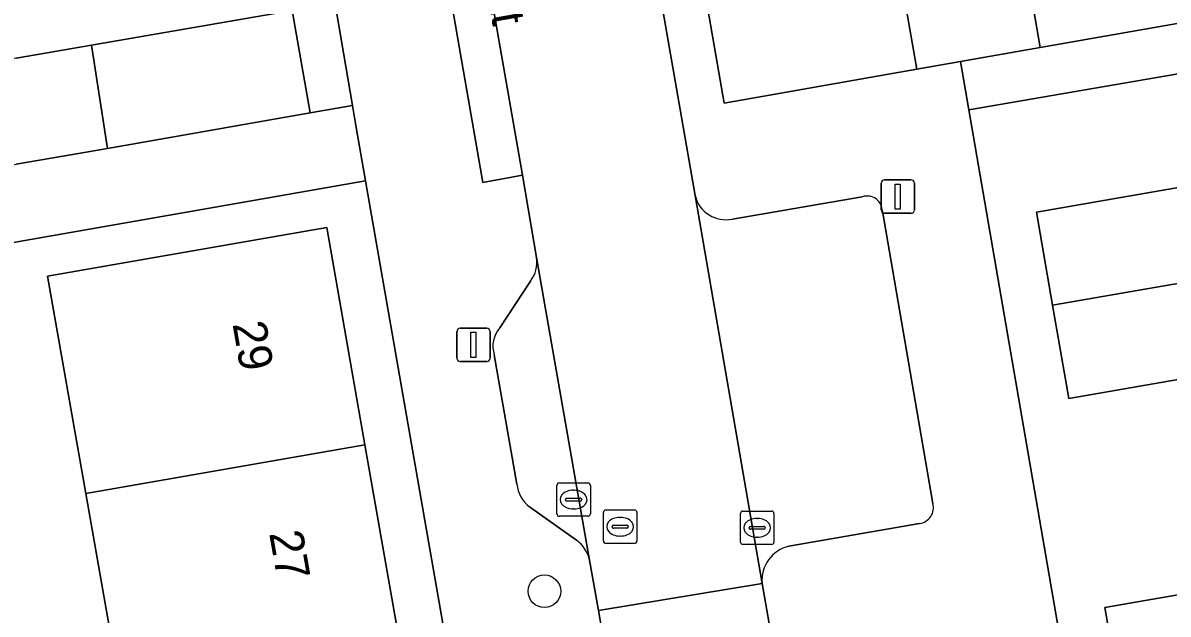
# Model space of a CAD drawing. Extents: x 162879 to 165540, y 384011 to 385181.
# Drawn here: x 164500.2 to 164534.44, y 384372.69 to 384390.38 of the extents above; entities that cross this region are included whole.
import ezdxf

# ---------------------------------------------------------------- set-up
doc = ezdxf.new("R2010")
doc.units = 0
for name, color, linetype in [('IMGEO_Boom', 7, 'Continuous'), ('IMGEO_Erf', 7, 'Continuous'), ('IMGEO_Kolk', 7, 'Continuous'), ('IMGEO_Lichtmast', 7, 'Continuous'), ('IMGEO_Openbare_ruimte_label', 7, 'Continuous'), ('IMGEO_Pand', 7, 'Continuous'), ('IMGEO_Pand_nummerreeks', 7, 'Continuous'), ('IMGEO_Parkeervlak_open', 7, 'Continuous'), ('IMGEO_Rijbaan_lokaal_open', 7, 'Continuous'), ('IMGEO_Rioolput', 7, 'Continuous'), ('IMGEO_Voetpad_open', 7, 'Continuous')]:
    doc.layers.add(name, color=color, linetype=linetype)

msp = doc.modelspace()

# ---------------------------------------------------------------- linework, layer by layer
at = {"layer": 'IMGEO_Boom'}
msp.add_circle((164515.791, 384373.376), 0.489, dxfattribs=at)
at = {"layer": 'IMGEO_Erf'}
for points in [[(164500, 384389.325), (164502.247, 384389.712), (164508.248, 384390.745), (164508.784, 384387.685), (164510.049, 384387.906), (164506.54, 384408.448)], [(164535.028, 384388.905), (164528.484, 384387.777), (164532.656, 384363.578), (164542.86, 384305.194)], [(164498.884, 384337.295), (164501.909, 384337.837), (164504.882, 384338.369), (164507.856, 384338.901), (164508.621, 384339.038), (164507.513, 384345.345), (164506.459, 384351.35), (164505.356, 384357.627), (164504.243, 384363.965), (164503.162, 384370.123), (164502.077, 384376.299), (164500.936, 384382.798), (164504.363, 384383.398), (164509.287, 384384.261), (164510.425, 384377.761), (164511.507, 384371.585), (164512.586, 384365.426), (164513.696, 384359.088), (164514.796, 384352.81), (164515.847, 384346.805), (164516.965, 384340.424), (164518.285, 384340.732), (164510.44, 384385.655), (164491.022, 384382.255)], [(164536.577, 384380.033), (164531.469, 384379.145), (164530.984, 384381.932), (164530.5, 384384.718), (164535.602, 384385.604)], [(164538.636, 384368.287), (164533.503, 384367.395), (164533.026, 384370.142), (164532.548, 384372.892), (164537.663, 384373.781)]]:
    msp.add_lwpolyline(points, dxfattribs=at)
msp.add_lwpolyline([(164549.809, 384402.106), (164544.144, 384401.098), (164544.404, 384399.632), (164540.62, 384398.959), (164540.366, 384400.383), (164534.774, 384399.389), (164529.226, 384398.402), (164529.474, 384397.004), (164525.739, 384396.339), (164525.487, 384397.752), (164519.65, 384396.714), (164521.163, 384387.977), (164526.925, 384388.998), (164526.371, 384392.191), (164530.062, 384392.832), (164530.617, 384389.639), (164541.824, 384391.617), (164541.27, 384394.81), (164544.961, 384395.451), (164545.516, 384392.258), (164551.365, 384393.29)], close=True, dxfattribs=at)
at = {"layer": 'IMGEO_Kolk'}
for p, q in [((164516.163, 384375.692), (164516.163, 384376.544)), ((164516.238, 384376.618), (164517.09, 384376.618)), ((164517.164, 384376.544), (164517.164, 384375.692)), ((164516.651, 384376.398), (164516.676, 384376.398)), ((164516.422, 384376.112), (164516.422, 384376.124)), ((164516.86, 384376.075), (164516.462, 384376.075)), ((164516.465, 384376.161), (164516.863, 384376.161)), ((164516.906, 384376.124), (164516.906, 384376.112)), ((164517.09, 384375.618), (164516.238, 384375.618)), ((164516.674, 384375.838), (164516.649, 384375.838)), ((164521.652, 384374.848), (164521.652, 384375.7)), ((164521.727, 384375.774), (164522.579, 384375.774)), ((164522.14, 384375.554), (164522.165, 384375.554)), ((164522.653, 384375.7), (164522.653, 384374.848)), ((164521.911, 384375.268), (164521.911, 384375.28)), ((164522.349, 384375.231), (164521.951, 384375.231)), ((164521.954, 384375.317), (164522.352, 384375.317)), ((164522.395, 384375.28), (164522.395, 384375.268)), ((164522.163, 384374.994), (164522.138, 384374.994)), ((164522.579, 384374.774), (164521.727, 384374.774))]:
    msp.add_line(p, q, dxfattribs=at)
for points in [[(164516.163, 384375.692), (164516.163, 384376.544)], [(164516.238, 384376.618), (164517.09, 384376.618)], [(164517.164, 384376.544), (164517.164, 384375.692)], [(164517.09, 384375.618), (164516.238, 384375.618)], [(164521.652, 384374.848), (164521.652, 384375.7)], [(164521.727, 384375.774), (164522.579, 384375.774)], [(164522.653, 384375.7), (164522.653, 384374.848)], [(164522.579, 384374.774), (164521.727, 384374.774)]]:
    msp.add_lwpolyline(points, dxfattribs=at)
for centre, radius, start, end in [((164516.24, 384376.542), 0.0765, 91.552, 178.448), ((164516.24, 384376.542), 0.0765, 91.552, 178.448), ((164517.088, 384376.542), 0.0765, 1.552, 88.448), ((164517.088, 384376.542), 0.0765, 1.552, 88.448), ((164516.462, 384376.121), 0.0403, 85.8775, 175.7526), ((164516.459, 384376.111), 0.0366, 178.938, 274.7102), ((164516.863, 384376.118), 0.043, 264.8664, 352.4533), ((164516.867, 384376.123), 0.0386, 1.7309, 96.639), ((164516.24, 384375.694), 0.0765, 181.552, 268.448), ((164516.24, 384375.694), 0.0765, 181.552, 268.448), ((164517.088, 384375.694), 0.0765, 271.552, 358.448), ((164517.088, 384375.694), 0.0765, 271.552, 358.448), ((164521.729, 384375.698), 0.0765, 91.552, 178.448), ((164521.729, 384375.698), 0.0765, 91.552, 178.448), ((164522.577, 384375.698), 0.0765, 1.552, 88.448), ((164522.577, 384375.698), 0.0765, 1.552, 88.448), ((164521.951, 384375.277), 0.0403, 85.8775, 175.7526), ((164521.948, 384375.267), 0.0366, 178.938, 274.7102), ((164522.352, 384375.274), 0.043, 264.8664, 352.4533), ((164522.356, 384375.279), 0.0386, 1.7309, 96.639), ((164521.729, 384374.85), 0.0765, 181.552, 268.448), ((164521.729, 384374.85), 0.0765, 181.552, 268.448), ((164522.577, 384374.85), 0.0765, 271.552, 358.448), ((164522.577, 384374.85), 0.0765, 271.552, 358.448)]:
    msp.add_arc(centre, radius, start, end, dxfattribs=at)
for centre, major_axis, ratio, start_param, end_param in [((164516.65, 384376.118), (-0.387, 0.002), 0.722429, 4.712389, 7.853982), ((164516.675, 384376.118), (-0.39, 0.002), 0.717154, 1.570796, 4.712389), ((164522.139, 384375.274), (-0.387, 0.002), 0.722429, 4.712389, 7.853982), ((164522.164, 384375.274), (-0.39, 0.002), 0.717154, 1.570796, 4.712389)]:
    msp.add_ellipse(centre, major_axis=major_axis, ratio=ratio, start_param=start_param, end_param=end_param, dxfattribs=at)
at = {"layer": 'IMGEO_Lichtmast'}
for p, q in [((164525.861, 384384.782), (164525.861, 384385.582)), ((164525.861, 384385.582), (164525.861, 384384.782)), ((164525.961, 384385.682), (164526.751, 384385.682)), ((164526.751, 384385.682), (164525.961, 384385.682)), ((164526.851, 384385.582), (164526.851, 384384.782)), ((164526.851, 384384.782), (164526.851, 384385.582)), ((164526.751, 384384.682), (164525.961, 384384.682)), ((164525.961, 384384.682), (164526.751, 384384.682)), ((164513.175, 384380.349), (164513.175, 384381.149)), ((164513.175, 384381.149), (164513.175, 384380.349)), ((164513.275, 384381.249), (164514.065, 384381.249)), ((164514.065, 384381.249), (164513.275, 384381.249)), ((164514.165, 384381.149), (164514.165, 384380.349)), ((164514.165, 384380.349), (164514.165, 384381.149)), ((164514.065, 384380.249), (164513.275, 384380.249)), ((164513.275, 384380.249), (164514.065, 384380.249))]:
    msp.add_line(p, q, dxfattribs=at)
for points in [[(164526.281, 384385.557), (164526.431, 384385.557), (164526.431, 384384.807), (164526.281, 384384.807), (164526.281, 384385.557)], [(164513.595, 384381.124), (164513.745, 384381.124), (164513.745, 384380.374), (164513.595, 384380.374), (164513.595, 384381.124)]]:
    msp.add_lwpolyline(points, dxfattribs=at)
for centre, start, end in [((164525.961, 384385.582), 90, 180), ((164525.961, 384385.582), 90, 180), ((164526.751, 384385.582), 0, 90), ((164526.751, 384385.582), 360, 90), ((164525.961, 384384.782), 180, 270), ((164525.961, 384384.782), 180, 270), ((164526.751, 384384.782), 270, 0), ((164526.751, 384384.782), 270, 0), ((164513.275, 384381.149), 90, 180), ((164513.275, 384381.149), 90, 180), ((164514.065, 384381.149), 0, 90), ((164514.065, 384381.149), 360, 90), ((164513.275, 384380.349), 180, 270), ((164513.275, 384380.349), 180, 270), ((164514.065, 384380.349), 270, 0), ((164514.065, 384380.349), 270, 0)]:
    msp.add_arc(centre, 0.1, start, end, dxfattribs=at)
at = {"layer": 'IMGEO_Pand'}
for points in [[(164528.234, 384389.225), (164530.617, 384389.639), (164530.062, 384392.832), (164526.371, 384392.191), (164526.925, 384388.998)], [(164502.729, 384386.625), (164508.784, 384387.685), (164508.248, 384390.745), (164502.247, 384389.712)], [(164530.984, 384381.932), (164545.085, 384384.377), (164544.027, 384390.468), (164539.955, 384389.761), (164535.028, 384388.905), (164535.602, 384385.604), (164530.5, 384384.718)], [(164502.729, 384386.625), (164502.247, 384389.712), (164500, 384389.325), (164498.593, 384389.081), (164499.128, 384385.997), (164500, 384386.148)], [(164502.077, 384376.299), (164510.425, 384377.761), (164509.287, 384384.261), (164504.363, 384383.398), (164500.936, 384382.798)], [(164546.112, 384378.468), (164545.085, 384384.377), (164530.984, 384381.932), (164531.469, 384379.145), (164536.577, 384380.033), (164537.12, 384376.908)], [(164546.112, 384378.468), (164537.12, 384376.908), (164537.663, 384373.781), (164532.548, 384372.892), (164533.026, 384370.142), (164547.133, 384372.589)], [(164502.077, 384376.299), (164503.162, 384370.123), (164511.507, 384371.585), (164510.425, 384377.761)]]:
    msp.add_lwpolyline(points, close=True, dxfattribs=at)
at = {"layer": 'IMGEO_Parkeervlak_open'}
for points in [[(164520.295, 384385.215), (164522.297, 384373.61)], [(164525.296, 384385.179), (164521.417, 384384.511)], [(164527.407, 384376.003), (164525.897, 384384.743)], [(164517.143, 384374.304), (164515.553, 384383.358)], [(164515.375, 384382.651), (164514.454, 384381.254)], [(164514.29, 384380.451), (164514.968, 384376.577)], [(164515.342, 384375.901), (164516.752, 384374.901)], [(164523.102, 384374.725), (164527.005, 384375.399)]]:
    msp.add_lwpolyline(points, dxfattribs=at)
for centre, radius, start, end in [((164521.218, 384385.439), 0.949, 193.6631, 282.1244), ((164525.432, 384384.735), 0.465, 1.0331, 107.0483), ((164514.656, 384383.208), 0.909, 322.2315, 9.5054), ((164515.08, 384380.708), 0.83, 138.8864, 198.0276), ((164515.974, 384376.692), 1.013, 186.539, 231.3686), ((164526.936, 384375.881), 0.487, 278.1608, 14.5467), ((164516.145, 384374.077), 1.024, 12.8215, 53.6234), ((164523.348, 384373.699), 1.055, 103.4867, 184.8567)]:
    msp.add_arc(centre, radius, start, end, dxfattribs=at)
at = {"layer": 'IMGEO_Rijbaan_lokaal_open'}
for points in [[(164516.517, 384406.888), (164511.597, 384406.13), (164511.966, 384404.165), (164513.506, 384395.159), (164514.112, 384391.708), (164515.136, 384385.822), (164515.553, 384383.358), (164517.143, 384374.304), (164517.406, 384372.796), (164522.297, 384373.61), (164520.295, 384385.215)], [(164522.297, 384373.61), (164517.406, 384372.796), (164517.988, 384369.454), (164522.881, 384370.285), (164522.859, 384370.413)]]:
    msp.add_lwpolyline(points, close=True, dxfattribs=at)
at = {"layer": 'IMGEO_Rioolput'}
for p, q in [((164517.554, 384374.881), (164517.554, 384375.733)), ((164517.629, 384375.807), (164518.481, 384375.807)), ((164518.042, 384375.587), (164518.067, 384375.587)), ((164518.555, 384375.733), (164518.555, 384374.881)), ((164517.813, 384375.301), (164517.813, 384375.313)), ((164518.251, 384375.264), (164517.853, 384375.264)), ((164517.856, 384375.35), (164518.254, 384375.35)), ((164518.297, 384375.313), (164518.297, 384375.301)), ((164518.065, 384375.027), (164518.04, 384375.027)), ((164518.481, 384374.807), (164517.629, 384374.807))]:
    msp.add_line(p, q, dxfattribs=at)
for points in [[(164517.554, 384374.881), (164517.554, 384375.733)], [(164517.629, 384375.807), (164518.481, 384375.807)], [(164518.555, 384375.733), (164518.555, 384374.881)], [(164518.481, 384374.807), (164517.629, 384374.807)]]:
    msp.add_lwpolyline(points, dxfattribs=at)
for centre, radius, start, end in [((164517.631, 384375.731), 0.0765, 91.552, 178.448), ((164517.631, 384375.731), 0.0765, 91.552, 178.448), ((164518.479, 384375.731), 0.0765, 1.552, 88.448), ((164518.479, 384375.731), 0.0765, 1.552, 88.448), ((164517.853, 384375.31), 0.0403, 85.8775, 175.7526), ((164517.85, 384375.3), 0.0366, 178.938, 274.7102), ((164518.254, 384375.307), 0.043, 264.8664, 352.4533), ((164518.258, 384375.312), 0.0386, 1.7309, 96.639), ((164517.631, 384374.883), 0.0765, 181.552, 268.448), ((164517.631, 384374.883), 0.0765, 181.552, 268.448), ((164518.479, 384374.883), 0.0765, 271.552, 358.448), ((164518.479, 384374.883), 0.0765, 271.552, 358.448)]:
    msp.add_arc(centre, radius, start, end, dxfattribs=at)
for centre, major_axis, ratio, start_param, end_param in [((164518.041, 384375.307), (-0.387, 0.002), 0.722429, 4.712389, 7.853982), ((164518.066, 384375.307), (-0.39, 0.002), 0.717154, 1.570796, 4.712389)]:
    msp.add_ellipse(centre, major_axis=major_axis, ratio=ratio, start_param=start_param, end_param=end_param, dxfattribs=at)
at = {"layer": 'IMGEO_Voetpad_open'}
for points in [[(164532.656, 384363.578), (164528.484, 384387.777), (164528.234, 384389.225), (164526.925, 384388.998), (164521.163, 384387.977), (164519.65, 384396.714), (164518.02, 384406.408), (164517.292, 384410.33), (164516.424, 384410.188)], [(164510.582, 384409.085), (164506.54, 384408.448), (164510.049, 384387.906), (164510.151, 384387.311), (164510.44, 384385.655), (164518.285, 384340.732), (164516.965, 384340.424), (164516.781, 384340.392), (164517.857, 384334.246), (164522.883, 384335.142)], [(164516.307, 384408.075), (164516.517, 384406.888), (164520.295, 384385.215)], [(164515.136, 384385.822), (164513.951, 384385.605), (164512.918, 384391.519), (164514.112, 384391.708), (164513.506, 384395.159)], [(164541.824, 384391.617), (164530.617, 384389.639), (164528.234, 384389.225), (164528.484, 384387.777), (164535.028, 384388.905), (164539.955, 384389.761), (164544.027, 384390.468)], [(164491.022, 384382.255), (164510.44, 384385.655), (164510.151, 384387.311), (164510.049, 384387.906), (164508.784, 384387.685), (164502.729, 384386.625), (164500, 384386.148)], [(164515.553, 384383.358), (164515.136, 384385.822)], [(164521.417, 384384.511), (164525.296, 384385.179)], [(164525.897, 384384.743), (164527.407, 384376.003)], [(164514.454, 384381.254), (164515.375, 384382.651)], [(164514.968, 384376.577), (164514.29, 384380.451)], [(164516.752, 384374.901), (164515.342, 384375.901)], [(164527.005, 384375.399), (164523.102, 384374.725)], [(164518.008, 384369.337), (164517.988, 384369.454), (164517.406, 384372.796), (164517.143, 384374.304)], [(164522.297, 384373.61), (164522.859, 384370.413), (164528.198, 384371.337), (164528.427, 384369.941)]]:
    msp.add_lwpolyline(points, dxfattribs=at)
msp.add_lwpolyline([(164514.112, 384391.708), (164512.918, 384391.519), (164513.951, 384385.605), (164515.136, 384385.822)], close=True, dxfattribs=at)
for centre, radius, start, end in [((164521.218, 384385.439), 0.949, 193.6631, 282.1244), ((164525.432, 384384.735), 0.465, 1.0331, 107.0483), ((164514.656, 384383.208), 0.909, 322.2315, 9.5054), ((164515.08, 384380.708), 0.83, 138.8864, 198.0276), ((164515.974, 384376.692), 1.013, 186.539, 231.3686), ((164526.936, 384375.881), 0.487, 278.1608, 14.5467), ((164516.145, 384374.077), 1.024, 12.8215, 53.6234), ((164523.348, 384373.699), 1.055, 103.4867, 184.8567)]:
    msp.add_arc(centre, radius, start, end, dxfattribs=at)

# ---------------------------------------------------------------- texts
at = {"layer": 'IMGEO_Openbare_ruimte_label'}
msp.add_text('Wapendragerstraat', height=1, rotation=279.9615, dxfattribs=at).set_placement((164512.275, 384401.529))
at = {"layer": 'IMGEO_Pand_nummerreeks'}
for s, p in [('29', (164506.462, 384381.377)), ('27', (164507.559, 384375.115))]:
    msp.add_text(s, height=1, rotation=279.9345, dxfattribs=at).set_placement(p)

doc.saveas('drawing.dxf')
